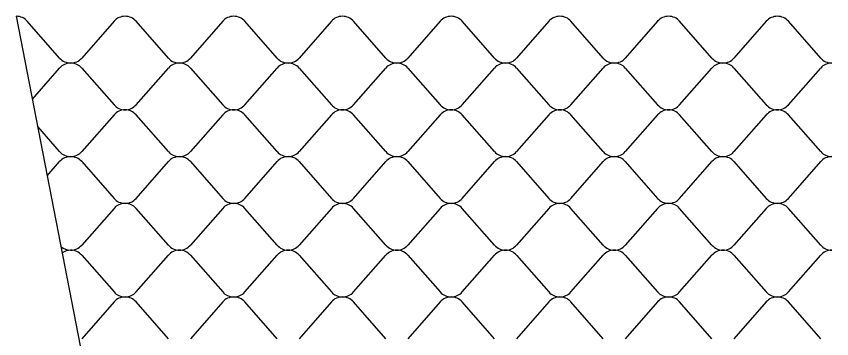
# Model space of a CAD drawing. Extents: x 638850 to 644908, y 297188 to 298900.
# Drawn here: x 644116.8 to 644170, y 297533.2 to 297554.2 of the extents above; entities that cross this region are included whole.
import ezdxf

# ---------------------------------------------------------------- set-up
doc = ezdxf.new("R2010")
doc.units = 0
doc.layers.add('3', color=7, linetype='Continuous')
doc.layers.add('5', color=7, linetype='Continuous')

msp = doc.modelspace()

# ---------------------------------------------------------------- linework, layer by layer
at = {"layer": '3'}
msp.add_line((644116.783, 297554.24), (644152.237, 297370.937), dxfattribs=at)
at = {"layer": '5'}
for p, q in [((644119.61, 297551.512), (644117.5, 297553.913)), ((644123.156, 297553.913), (644121.046, 297551.512)), ((644126.701, 297551.512), (644124.591, 297553.913)), ((644130.247, 297553.913), (644128.137, 297551.512)), ((644133.792, 297551.512), (644131.682, 297553.913)), ((644137.337, 297553.913), (644135.228, 297551.512)), ((644140.883, 297551.512), (644138.773, 297553.913)), ((644144.428, 297553.913), (644142.319, 297551.512)), ((644147.974, 297551.512), (644145.864, 297553.913)), ((644151.519, 297553.913), (644149.41, 297551.512)), ((644155.065, 297551.512), (644152.955, 297553.913)), ((644158.61, 297553.913), (644156.501, 297551.512)), ((644162.156, 297551.512), (644160.046, 297553.913)), ((644165.701, 297553.913), (644163.591, 297551.512)), ((644169.247, 297551.512), (644167.137, 297553.913)), ((644117.829, 297548.83), (644119.61, 297550.858)), ((644121.046, 297550.858), (644123.156, 297548.456)), ((644124.591, 297548.456), (644126.701, 297550.858)), ((644128.137, 297550.858), (644130.247, 297548.456)), ((644131.682, 297548.456), (644133.792, 297550.858)), ((644135.228, 297550.858), (644137.337, 297548.456)), ((644138.773, 297548.456), (644140.883, 297550.858)), ((644142.319, 297550.858), (644144.428, 297548.456)), ((644145.864, 297548.456), (644147.974, 297550.858)), ((644149.41, 297550.858), (644151.519, 297548.456)), ((644152.955, 297548.456), (644155.065, 297550.858)), ((644156.501, 297550.858), (644158.61, 297548.456)), ((644160.046, 297548.456), (644162.156, 297550.858)), ((644163.591, 297550.858), (644165.701, 297548.456)), ((644167.137, 297548.456), (644169.247, 297550.858)), ((644123.156, 297547.803), (644121.046, 297545.401)), ((644126.701, 297545.401), (644124.591, 297547.803)), ((644130.247, 297547.803), (644128.137, 297545.401)), ((644133.792, 297545.401), (644131.682, 297547.803)), ((644137.337, 297547.803), (644135.228, 297545.401)), ((644140.883, 297545.401), (644138.773, 297547.803)), ((644144.428, 297547.803), (644142.319, 297545.401)), ((644147.974, 297545.401), (644145.864, 297547.803)), ((644151.519, 297547.803), (644149.41, 297545.401)), ((644155.065, 297545.401), (644152.955, 297547.803)), ((644158.61, 297547.803), (644156.501, 297545.401)), ((644162.156, 297545.401), (644160.046, 297547.803)), ((644165.701, 297547.803), (644163.591, 297545.401)), ((644169.247, 297545.401), (644167.137, 297547.803)), ((644119.61, 297545.401), (644118.176, 297547.034)), ((644118.797, 297543.823), (644119.61, 297544.748)), ((644121.046, 297544.748), (644123.156, 297542.346)), ((644124.591, 297542.346), (644126.701, 297544.748)), ((644128.137, 297544.748), (644130.247, 297542.346)), ((644131.682, 297542.346), (644133.792, 297544.748)), ((644135.228, 297544.748), (644137.337, 297542.346)), ((644138.773, 297542.346), (644140.883, 297544.748)), ((644142.319, 297544.748), (644144.428, 297542.346)), ((644145.864, 297542.346), (644147.974, 297544.748)), ((644149.41, 297544.748), (644151.519, 297542.346)), ((644152.955, 297542.346), (644155.065, 297544.748)), ((644156.501, 297544.748), (644158.61, 297542.346)), ((644160.046, 297542.346), (644162.156, 297544.748)), ((644163.591, 297544.748), (644165.701, 297542.346)), ((644167.137, 297542.346), (644169.247, 297544.748)), ((644123.156, 297541.693), (644121.046, 297539.291)), ((644126.701, 297539.291), (644124.591, 297541.693)), ((644130.247, 297541.693), (644128.137, 297539.291)), ((644133.792, 297539.291), (644131.682, 297541.693)), ((644137.337, 297541.693), (644135.228, 297539.291)), ((644140.883, 297539.291), (644138.773, 297541.693)), ((644144.428, 297541.693), (644142.319, 297539.291)), ((644147.974, 297539.291), (644145.864, 297541.693)), ((644151.519, 297541.693), (644149.41, 297539.291)), ((644155.065, 297539.291), (644152.955, 297541.693)), ((644158.61, 297541.693), (644156.501, 297539.291)), ((644162.156, 297539.291), (644160.046, 297541.693)), ((644165.701, 297541.693), (644163.591, 297539.291)), ((644169.247, 297539.291), (644167.137, 297541.693)), ((644121.046, 297538.638), (644123.156, 297536.236)), ((644124.591, 297536.236), (644126.701, 297538.638)), ((644128.137, 297538.638), (644130.247, 297536.236)), ((644131.682, 297536.236), (644133.792, 297538.638)), ((644135.228, 297538.638), (644137.337, 297536.236)), ((644138.773, 297536.236), (644140.883, 297538.638)), ((644142.319, 297538.638), (644144.428, 297536.236)), ((644145.864, 297536.236), (644147.974, 297538.638)), ((644149.41, 297538.638), (644151.519, 297536.236)), ((644152.955, 297536.236), (644155.065, 297538.638)), ((644156.501, 297538.638), (644158.61, 297536.236)), ((644160.046, 297536.236), (644162.156, 297538.638)), ((644163.591, 297538.638), (644165.701, 297536.236)), ((644167.137, 297536.236), (644169.247, 297538.638)), ((644123.156, 297535.583), (644121.046, 297533.181)), ((644126.701, 297533.181), (644124.591, 297535.583)), ((644130.247, 297535.583), (644128.137, 297533.181)), ((644133.792, 297533.181), (644131.682, 297535.583)), ((644137.337, 297535.583), (644135.228, 297533.181)), ((644140.883, 297533.181), (644138.773, 297535.583)), ((644144.428, 297535.583), (644142.319, 297533.181)), ((644147.974, 297533.181), (644145.864, 297535.583)), ((644151.519, 297535.583), (644149.41, 297533.181)), ((644155.065, 297533.181), (644152.955, 297535.583)), ((644158.61, 297535.583), (644156.501, 297533.181)), ((644162.156, 297533.181), (644160.046, 297535.583)), ((644165.701, 297535.583), (644163.591, 297533.181)), ((644169.247, 297533.181), (644167.137, 297535.583))]:
    msp.add_line(p, q, dxfattribs=at)
for centre, start_param, end_param in [((644116.783, 297553.361), 3.821368, 4.712389), ((644123.873, 297553.361), 4.712389, 5.60341), ((644123.873, 297553.361), 3.821368, 4.712389), ((644130.964, 297553.361), 4.712389, 5.60341), ((644130.964, 297553.361), 3.821368, 4.712389), ((644138.055, 297553.361), 4.712389, 5.60341), ((644138.055, 297553.361), 3.821368, 4.712389), ((644145.146, 297553.361), 4.712389, 5.60341), ((644145.146, 297553.361), 3.821368, 4.712389), ((644152.237, 297553.361), 4.712389, 5.60341), ((644152.237, 297553.361), 3.821368, 4.712389), ((644159.328, 297553.361), 4.712389, 5.60341), ((644159.328, 297553.361), 3.821368, 4.712389), ((644166.419, 297553.361), 4.712389, 5.60341), ((644166.419, 297553.361), 3.821368, 4.712389), ((644120.328, 297552.064), 0.679775, 1.570796), ((644120.328, 297552.064), 1.570796, 2.461818), ((644127.419, 297552.064), 0.679775, 1.570796), ((644127.419, 297552.064), 1.570796, 2.461818), ((644134.51, 297552.064), 0.679775, 1.570796), ((644134.51, 297552.064), 1.570796, 2.461818), ((644141.601, 297552.064), 0.679775, 1.570796), ((644141.601, 297552.064), 1.570796, 2.461818), ((644148.692, 297552.064), 0.679775, 1.570796), ((644148.692, 297552.064), 1.570796, 2.461818), ((644155.783, 297552.064), 0.679775, 1.570796), ((644155.783, 297552.064), 1.570796, 2.461818), ((644162.874, 297552.064), 0.679775, 1.570796), ((644162.874, 297552.064), 1.570796, 2.461818), ((644169.965, 297552.064), 0.679775, 1.570796), ((644120.328, 297550.306), 4.712389, 5.60341), ((644120.328, 297550.306), 3.821368, 4.712389), ((644127.419, 297550.306), 4.712389, 5.60341), ((644127.419, 297550.306), 3.821368, 4.712389), ((644134.51, 297550.306), 4.712389, 5.60341), ((644134.51, 297550.306), 3.821368, 4.712389), ((644141.601, 297550.306), 4.712389, 5.60341), ((644141.601, 297550.306), 3.821368, 4.712389), ((644148.692, 297550.306), 4.712389, 5.60341), ((644148.692, 297550.306), 3.821368, 4.712389), ((644155.783, 297550.306), 4.712389, 5.60341), ((644155.783, 297550.306), 3.821368, 4.712389), ((644162.874, 297550.306), 4.712389, 5.60341), ((644162.874, 297550.306), 3.821368, 4.712389), ((644169.965, 297550.306), 4.712389, 5.60341), ((644123.873, 297549.009), 0.679775, 1.570796), ((644123.873, 297547.25), 4.712389, 5.60341), ((644123.873, 297549.009), 1.570796, 2.461818), ((644123.873, 297547.25), 3.821368, 4.712389), ((644130.964, 297549.009), 0.679775, 1.570796), ((644130.964, 297547.25), 4.712389, 5.60341), ((644130.964, 297549.009), 1.570796, 2.461818), ((644130.964, 297547.25), 3.821368, 4.712389), ((644138.055, 297549.009), 0.679775, 1.570796), ((644138.055, 297547.25), 4.712389, 5.60341), ((644138.055, 297549.009), 1.570796, 2.461818), ((644138.055, 297547.25), 3.821368, 4.712389), ((644145.146, 297549.009), 0.679775, 1.570796), ((644145.146, 297547.25), 4.712389, 5.60341), ((644145.146, 297549.009), 1.570796, 2.461818), ((644145.146, 297547.25), 3.821368, 4.712389), ((644152.237, 297549.009), 0.679775, 1.570796), ((644152.237, 297547.25), 4.712389, 5.60341), ((644152.237, 297549.009), 1.570796, 2.461818), ((644152.237, 297547.25), 3.821368, 4.712389), ((644159.328, 297549.009), 0.679775, 1.570796), ((644159.328, 297547.25), 4.712389, 5.60341), ((644159.328, 297549.009), 1.570796, 2.461818), ((644159.328, 297547.25), 3.821368, 4.712389), ((644166.419, 297549.009), 0.679775, 1.570796), ((644166.419, 297547.25), 4.712389, 5.60341), ((644166.419, 297549.009), 1.570796, 2.461818), ((644166.419, 297547.25), 3.821368, 4.712389), ((644120.328, 297545.954), 0.679775, 1.570796), ((644120.328, 297545.954), 1.570796, 2.461818), ((644127.419, 297545.954), 0.679775, 1.570796), ((644127.419, 297545.954), 1.570796, 2.461818), ((644134.51, 297545.954), 0.679775, 1.570796), ((644134.51, 297545.954), 1.570796, 2.461818), ((644141.601, 297545.954), 0.679775, 1.570796), ((644141.601, 297545.954), 1.570796, 2.461818), ((644148.692, 297545.954), 0.679775, 1.570796), ((644148.692, 297545.954), 1.570796, 2.461818), ((644155.783, 297545.954), 0.679775, 1.570796), ((644155.783, 297545.954), 1.570796, 2.461818), ((644162.874, 297545.954), 0.679775, 1.570796), ((644162.874, 297545.954), 1.570796, 2.461818), ((644169.965, 297545.954), 0.679775, 1.570796), ((644120.328, 297544.195), 4.712389, 5.60341), ((644120.328, 297544.195), 3.821368, 4.712389), ((644127.419, 297544.195), 4.712389, 5.60341), ((644127.419, 297544.195), 3.821368, 4.712389), ((644134.51, 297544.195), 4.712389, 5.60341), ((644134.51, 297544.195), 3.821368, 4.712389), ((644141.601, 297544.195), 4.712389, 5.60341), ((644141.601, 297544.195), 3.821368, 4.712389), ((644148.692, 297544.195), 4.712389, 5.60341), ((644148.692, 297544.195), 3.821368, 4.712389), ((644155.783, 297544.195), 4.712389, 5.60341), ((644155.783, 297544.195), 3.821368, 4.712389), ((644162.874, 297544.195), 4.712389, 5.60341), ((644162.874, 297544.195), 3.821368, 4.712389), ((644169.965, 297544.195), 4.712389, 5.60341), ((644123.873, 297542.899), 0.679775, 1.570796), ((644123.873, 297542.899), 1.570796, 2.461818), ((644130.964, 297542.899), 0.679775, 1.570796), ((644130.964, 297542.899), 1.570796, 2.461818), ((644138.055, 297542.899), 0.679775, 1.570796), ((644138.055, 297542.899), 1.570796, 2.461818), ((644145.146, 297542.899), 0.679775, 1.570796), ((644145.146, 297542.899), 1.570796, 2.461818), ((644152.237, 297542.899), 0.679775, 1.570796), ((644152.237, 297542.899), 1.570796, 2.461818), ((644159.328, 297542.899), 0.679775, 1.570796), ((644159.328, 297542.899), 1.570796, 2.461818), ((644166.419, 297542.899), 0.679775, 1.570796), ((644166.419, 297542.899), 1.570796, 2.461818), ((644123.873, 297541.14), 4.712389, 5.60341), ((644123.873, 297541.14), 3.821368, 4.712389), ((644130.964, 297541.14), 4.712389, 5.60341), ((644130.964, 297541.14), 3.821368, 4.712389), ((644138.055, 297541.14), 4.712389, 5.60341), ((644138.055, 297541.14), 3.821368, 4.712389), ((644145.146, 297541.14), 4.712389, 5.60341), ((644145.146, 297541.14), 3.821368, 4.712389), ((644152.237, 297541.14), 4.712389, 5.60341), ((644152.237, 297541.14), 3.821368, 4.712389), ((644159.328, 297541.14), 4.712389, 5.60341), ((644159.328, 297541.14), 3.821368, 4.712389), ((644166.419, 297541.14), 4.712389, 5.60341), ((644166.419, 297541.14), 3.821368, 4.712389), ((644120.328, 297539.844), 0.807407, 1.570796), ((644120.328, 297539.844), 1.570796, 2.461818), ((644127.419, 297539.844), 0.679775, 1.570796), ((644127.419, 297539.844), 1.570796, 2.461818), ((644134.51, 297539.844), 0.679775, 1.570796), ((644134.51, 297539.844), 1.570796, 2.461818), ((644141.601, 297539.844), 0.679775, 1.570796), ((644141.601, 297539.844), 1.570796, 2.461818), ((644148.692, 297539.844), 0.679775, 1.570796), ((644148.692, 297539.844), 1.570796, 2.461818), ((644155.783, 297539.844), 0.679775, 1.570796), ((644155.783, 297539.844), 1.570796, 2.461818), ((644162.874, 297539.844), 0.679775, 1.570796), ((644162.874, 297539.844), 1.570796, 2.461818), ((644169.965, 297539.844), 0.679775, 1.570796), ((644120.328, 297538.085), 4.712389, 5.359641), ((644120.328, 297538.085), 3.821368, 4.712389), ((644127.419, 297538.085), 4.712389, 5.60341), ((644127.419, 297538.085), 3.821368, 4.712389), ((644134.51, 297538.085), 4.712389, 5.60341), ((644134.51, 297538.085), 3.821368, 4.712389), ((644141.601, 297538.085), 4.712389, 5.60341), ((644141.601, 297538.085), 3.821368, 4.712389), ((644148.692, 297538.085), 4.712389, 5.60341), ((644148.692, 297538.085), 3.821368, 4.712389), ((644155.783, 297538.085), 4.712389, 5.60341), ((644155.783, 297538.085), 3.821368, 4.712389), ((644162.874, 297538.085), 4.712389, 5.60341), ((644162.874, 297538.085), 3.821368, 4.712389), ((644169.965, 297538.085), 4.712389, 5.60341), ((644123.873, 297536.789), 0.679775, 1.570796), ((644123.873, 297535.03), 4.712389, 5.60341), ((644123.873, 297536.789), 1.570796, 2.461818), ((644123.873, 297535.03), 3.821368, 4.712389), ((644130.964, 297536.789), 0.679775, 1.570796), ((644130.964, 297535.03), 4.712389, 5.60341), ((644130.964, 297536.789), 1.570796, 2.461818), ((644130.964, 297535.03), 3.821368, 4.712389), ((644138.055, 297536.789), 0.679775, 1.570796), ((644138.055, 297535.03), 4.712389, 5.60341), ((644138.055, 297536.789), 1.570796, 2.461818), ((644138.055, 297535.03), 3.821368, 4.712389), ((644145.146, 297536.789), 0.679775, 1.570796), ((644145.146, 297535.03), 4.712389, 5.60341), ((644145.146, 297536.789), 1.570796, 2.461818), ((644145.146, 297535.03), 3.821368, 4.712389), ((644152.237, 297536.789), 0.679775, 1.570796), ((644152.237, 297535.03), 4.712389, 5.60341), ((644152.237, 297536.789), 1.570796, 2.461818), ((644152.237, 297535.03), 3.821368, 4.712389), ((644159.328, 297536.789), 0.679775, 1.570796), ((644159.328, 297535.03), 4.712389, 5.60341), ((644159.328, 297536.789), 1.570796, 2.461818), ((644159.328, 297535.03), 3.821368, 4.712389), ((644166.419, 297536.789), 0.679775, 1.570796), ((644166.419, 297535.03), 4.712389, 5.60341), ((644166.419, 297536.789), 1.570796, 2.461818), ((644166.419, 297535.03), 3.821368, 4.712389)]:
    msp.add_ellipse(centre, major_axis=(-0.923, 0), ratio=0.952381, start_param=start_param, end_param=end_param, dxfattribs=at)

doc.saveas('drawing.dxf')
